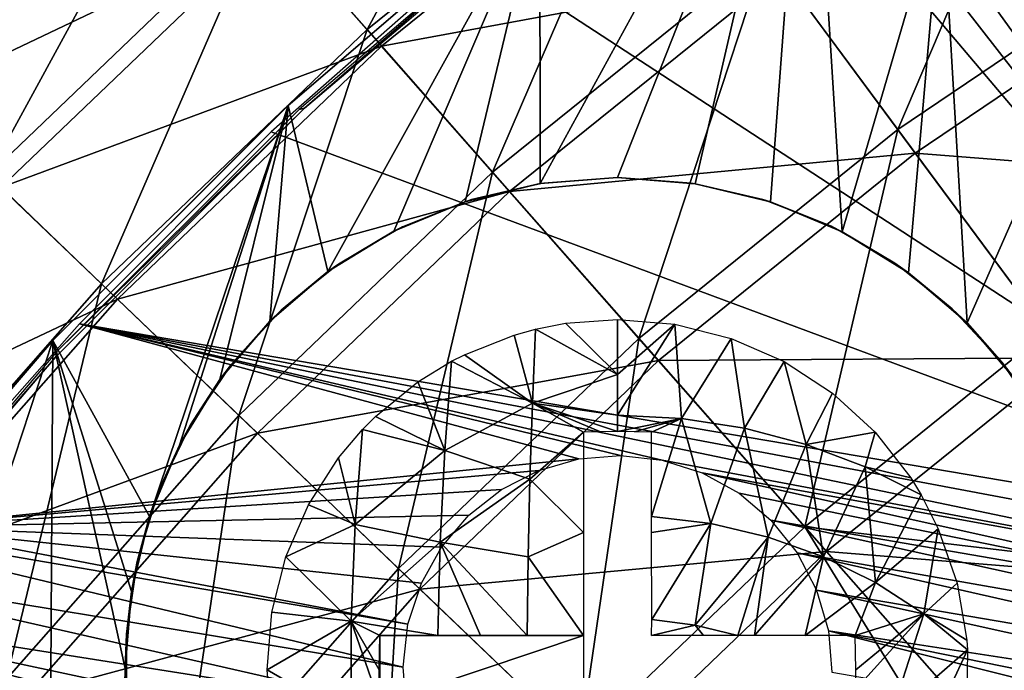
# Model space of a CAD drawing. Header units: millimetres. Extents: x -208 to -25, y 23 to 205.
# Tile 401 of 635: x -136.73 to -130.53, y 130.22 to 134.32. Entities that reach past the tile are written whole.
import ezdxf

# ---------------------------------------------------------------- set-up
doc = ezdxf.new("R2010")
doc.units = ezdxf.units.MM
doc.header["$LTSCALE"] = 65.185185
for name, color, linetype in [('136', 7, 'CONTINUOUS'), ('33', 7, 'CONTINUOUS'), ('511', 7, 'CONTINUOUS'), ('512', 7, 'CONTINUOUS'), ('513', 7, 'CONTINUOUS'), ('528', 7, 'CONTINUOUS'), ('530', 7, 'CONTINUOUS'), ('540', 7, 'CONTINUOUS'), ('544', 7, 'CONTINUOUS'), ('546', 7, 'CONTINUOUS'), ('547', 7, 'CONTINUOUS'), ('9', 7, 'CONTINUOUS')]:
    doc.layers.add(name, color=color, linetype=linetype)

msp = doc.modelspace()

# ---------------------------------------------------------------- linework, layer by layer
at = {"layer": '136', "linetype": 'CONTINUOUS'}
for points in [[(-132.3391, 137.2322, -148.76), (-132.4229, 136.9389, -148.76), (-128.1414, 131.0089, -148.76), (-132.3391, 137.2322, -148.76)], [(-132.4229, 136.9389, -148.76), (-132.5463, 136.6641, -148.76), (-128.1414, 131.0089, -148.76), (-132.4229, 136.9389, -148.76)], [(-132.5463, 136.6641, -148.76), (-132.7097, 136.4073, -148.76), (-128.1414, 131.0089, -148.76), (-132.5463, 136.6641, -148.76)], [(-132.7097, 136.4073, -148.76), (-133.8616, 134.7428, -148.76), (-128.1414, 131.0089, -148.76), (-132.7097, 136.4073, -148.76)], [(-133.8616, 134.7428, -148.76), (-135.1433, 133.6128, -148.76), (-128.1414, 131.0089, -148.76), (-133.8616, 134.7428, -148.76)], [(-135.1433, 133.6128, -148.76), (-136.3516, 132.4045, -148.76), (-128.1414, 131.0089, -148.76), (-135.1433, 133.6128, -148.76)], [(-136.3516, 132.4045, -148.76), (-137.4816, 131.1228, -148.76), (-133.2082, 131.5527, -148.76), (-136.3516, 132.4045, -148.76)], [(-128.1414, 131.0089, -148.76), (-136.3516, 132.4045, -148.76), (-128.0504, 130.8414, -148.76), (-128.1414, 131.0089, -148.76)], [(-128.0504, 130.8414, -148.76), (-136.3516, 132.4045, -148.76), (-127.9931, 130.6608, -148.76), (-128.0504, 130.8414, -148.76)], [(-127.9931, 130.6608, -148.76), (-136.3516, 132.4045, -148.76), (-132.6821, 131.5453, -148.76), (-127.9931, 130.6608, -148.76)], [(-132.6821, 131.5453, -148.76), (-136.3516, 132.4045, -148.76), (-132.945, 131.574, -148.76), (-132.6821, 131.5453, -148.76)], [(-132.945, 131.574, -148.76), (-136.3516, 132.4045, -148.76), (-133.2082, 131.5527, -148.76), (-132.945, 131.574, -148.76)], [(-133.2082, 131.5527, -148.76), (-137.4816, 131.1228, -148.76), (-133.4602, 131.48, -148.76), (-133.2082, 131.5527, -148.76)], [(-132.4305, 131.4644, -148.76), (-127.9931, 130.6608, -148.76), (-132.6821, 131.5453, -148.76), (-132.4305, 131.4644, -148.76)], [(-133.4602, 131.48, -148.76), (-137.4816, 131.1228, -148.76), (-133.6935, 131.3609, -148.76), (-133.4602, 131.48, -148.76)], [(-127.9708, 130.4727, -148.76), (-127.9931, 130.6608, -148.76), (-132.4305, 131.4644, -148.76), (-127.9708, 130.4727, -148.76)], [(-132.199, 131.3375, -148.76), (-127.9708, 130.4727, -148.76), (-132.4305, 131.4644, -148.76), (-132.199, 131.3375, -148.76)], [(-133.6935, 131.3609, -148.76), (-137.4816, 131.1228, -148.76), (-133.8994, 131.1975, -148.76), (-133.6935, 131.3609, -148.76)], [(-131.998, 131.1675, -148.76), (-127.9708, 130.4727, -148.76), (-132.199, 131.3375, -148.76), (-131.998, 131.1675, -148.76)], [(-138.3463, 131.2086, -148.76), (-138.431, 130.9214, -148.76), (-134.3128, 130.2408, -148.76), (-138.3463, 131.2086, -148.76)], [(-137.4816, 131.1228, -148.76), (-138.3463, 131.2086, -148.76), (-134.283, 130.5121, -148.76), (-137.4816, 131.1228, -148.76)], [(-134.283, 130.5121, -148.76), (-138.3463, 131.2086, -148.76), (-134.3128, 130.2408, -148.76), (-134.283, 130.5121, -148.76)], [(-133.8994, 131.1975, -148.76), (-137.4816, 131.1228, -148.76), (-134.0711, 130.9975, -148.76), (-133.8994, 131.1975, -148.76)], [(-127.9845, 130.2825, -148.76), (-127.9708, 130.4727, -148.76), (-131.998, 131.1675, -148.76), (-127.9845, 130.2825, -148.76)], [(-131.8328, 130.962, -148.76), (-127.9845, 130.2825, -148.76), (-131.998, 131.1675, -148.76), (-131.8328, 130.962, -148.76)], [(-137.4816, 131.1228, -148.76), (-134.283, 130.5121, -148.76), (-134.1978, 130.77, -148.76), (-137.4816, 131.1228, -148.76)], [(-134.0711, 130.9975, -148.76), (-137.4816, 131.1228, -148.76), (-134.1978, 130.77, -148.76), (-134.0711, 130.9975, -148.76)], [(-138.431, 130.9214, -148.76), (-138.5544, 130.6519, -148.76), (-134.2914, 129.9797, -148.76), (-138.431, 130.9214, -148.76)], [(-134.3128, 130.2408, -148.76), (-138.431, 130.9214, -148.76), (-134.2914, 129.9797, -148.76), (-134.3128, 130.2408, -148.76)], [(-128.0342, 130.0985, -148.76), (-127.9845, 130.2825, -148.76), (-131.8328, 130.962, -148.76), (-128.0342, 130.0985, -148.76)], [(-131.7112, 130.726, -148.76), (-128.0342, 130.0985, -148.76), (-131.8328, 130.962, -148.76), (-131.7112, 130.726, -148.76)], [(-128.1173, 129.9282, -148.76), (-128.0342, 130.0985, -148.76), (-131.7112, 130.726, -148.76), (-128.1173, 129.9282, -148.76)], [(-131.6364, 130.4704, -148.76), (-128.1173, 129.9282, -148.76), (-131.7112, 130.726, -148.76), (-131.6364, 130.4704, -148.76)], [(-138.5544, 130.6519, -148.76), (-138.7164, 130.3995, -148.76), (-134.095, 129.4881, -148.76), (-138.5544, 130.6519, -148.76)], [(-134.2914, 129.9797, -148.76), (-138.5544, 130.6519, -148.76), (-134.2166, 129.7241, -148.76), (-134.2914, 129.9797, -148.76)], [(-134.2166, 129.7241, -148.76), (-138.5544, 130.6519, -148.76), (-134.095, 129.4881, -148.76), (-134.2166, 129.7241, -148.76)], [(-128.2309, 129.7767, -148.76), (-128.1173, 129.9282, -148.76), (-131.6364, 130.4704, -148.76), (-128.2309, 129.7767, -148.76)], [(-128.3721, 129.6485, -148.76), (-128.2309, 129.7767, -148.76), (-131.6364, 130.4704, -148.76), (-128.3721, 129.6485, -148.76)], [(-131.615, 130.2093, -148.76), (-128.3721, 129.6485, -148.76), (-131.6364, 130.4704, -148.76), (-131.615, 130.2093, -148.76)], [(-138.7164, 130.3995, -148.76), (-138.917, 130.1689, -148.76), (-133.9298, 129.2827, -148.76), (-138.7164, 130.3995, -148.76)], [(-134.095, 129.4881, -148.76), (-138.7164, 130.3995, -148.76), (-133.9298, 129.2827, -148.76), (-134.095, 129.4881, -148.76)]]:
    msp.add_3dface(points, dxfattribs=at)
at = {"layer": '33', "linetype": 'CONTINUOUS'}
msp.add_3dface([(-129.4436, 137.5883, -148.76), (-131.3339, 136.4611, -148.76), (-127.8201, 131.1523, -148.76), (-129.4436, 137.5883, -148.76)], dxfattribs=at)
at = {"layer": '511', "linetype": 'CONTINUOUS'}
for points in [[(-132.9639, 132.0835, -164.7018), (-133.4793, 132.37, -164.547), (-133.2913, 132.4067, -164.547), (-132.9639, 132.0835, -164.7018)], [(-132.9639, 132.4311, -164.547), (-132.9639, 132.0835, -164.7018), (-133.2913, 132.4067, -164.547), (-132.9639, 132.4311, -164.547)], [(-133.4793, 132.37, -164.547), (-133.4997, 131.9033, -164.7394), (-133.6152, 132.3328, -164.547), (-133.4793, 132.37, -164.547)], [(-133.4997, 131.9033, -164.7394), (-133.4793, 132.37, -164.547), (-132.9639, 132.0835, -164.7018), (-133.4997, 131.9033, -164.7394)], [(-133.6152, 132.3328, -164.547), (-133.4997, 131.9033, -164.7394), (-133.928, 132.2093, -164.547), (-133.6152, 132.3328, -164.547)], [(-134.0097, 132.1674, -164.547), (-134.0518, 131.6053, -164.741), (-134.2217, 132.0374, -164.547), (-134.0097, 132.1674, -164.547)], [(-134.0518, 131.6053, -164.741), (-134.0097, 132.1674, -164.547), (-133.4997, 131.9033, -164.7394), (-134.0518, 131.6053, -164.741)], [(-133.4997, 131.9033, -164.7394), (-134.0097, 132.1674, -164.547), (-133.928, 132.2093, -164.547), (-133.4997, 131.9033, -164.7394)], [(-134.2217, 132.0374, -164.547), (-134.0518, 131.6053, -164.741), (-134.4883, 131.8197, -164.547), (-134.2217, 132.0374, -164.547)], [(-132.9639, 131.8282, -164.796), (-133.4997, 131.9033, -164.7394), (-132.9639, 132.0835, -164.7018), (-132.9639, 131.8282, -164.796)], [(-133.5161, 131.4259, -164.8822), (-134.0518, 131.6053, -164.741), (-133.4997, 131.9033, -164.7394), (-133.5161, 131.4259, -164.8822)], [(-133.5161, 131.4259, -164.8822), (-133.4997, 131.9033, -164.7394), (-133.1789, 131.7219, -164.8258), (-133.5161, 131.4259, -164.8822)], [(-132.9639, 131.7251, -164.8297), (-133.4997, 131.9033, -164.7394), (-132.9639, 131.8282, -164.796), (-132.9639, 131.7251, -164.8297)], [(-133.0714, 131.7243, -164.8287), (-133.4997, 131.9033, -164.7394), (-132.9639, 131.7251, -164.8297), (-133.0714, 131.7243, -164.8287)], [(-133.1789, 131.7219, -164.8258), (-133.4997, 131.9033, -164.7394), (-133.0714, 131.7243, -164.8287), (-133.1789, 131.7219, -164.8258)], [(-134.4883, 131.8197, -164.547), (-134.0518, 131.6053, -164.741), (-134.5698, 131.7376, -164.547), (-134.4883, 131.8197, -164.547)], [(-134.5698, 131.7376, -164.547), (-134.6158, 131.1393, -164.6898), (-134.7202, 131.56, -164.547), (-134.5698, 131.7376, -164.547)], [(-134.5698, 131.7376, -164.547), (-134.0518, 131.6053, -164.741), (-134.6158, 131.1393, -164.6898), (-134.5698, 131.7376, -164.547)], [(-133.1789, 131.0884, -164.9802), (-133.5161, 131.4259, -164.8822), (-133.1789, 131.7219, -164.8258), (-133.1789, 131.0884, -164.9802)], [(-134.0518, 131.6053, -164.741), (-134.0811, 131.0283, -164.8669), (-134.6158, 131.1393, -164.6898), (-134.0518, 131.6053, -164.741)], [(-134.0811, 131.0283, -164.8669), (-134.0518, 131.6053, -164.741), (-133.5161, 131.4259, -164.8822), (-134.0811, 131.0283, -164.8669)], [(-134.7202, 131.56, -164.547), (-134.6158, 131.1393, -164.6898), (-134.9102, 131.2635, -164.547), (-134.7202, 131.56, -164.547)], [(-133.5269, 130.9365, -164.977), (-134.0811, 131.0283, -164.8669), (-133.5161, 131.4259, -164.8822), (-133.5269, 130.9365, -164.977)], [(-133.5269, 130.9365, -164.977), (-133.5161, 131.4259, -164.8822), (-133.1789, 131.0884, -164.9802), (-133.5269, 130.9365, -164.977)], [(-134.9102, 131.2635, -164.547), (-134.6158, 131.1393, -164.6898), (-135.052, 130.9368, -164.547), (-134.9102, 131.2635, -164.547)], [(-134.6158, 131.1393, -164.6898), (-134.6409, 130.5314, -164.7604), (-135.052, 130.9368, -164.547), (-134.6158, 131.1393, -164.6898)], [(-134.6158, 131.1393, -164.6898), (-134.0811, 131.0283, -164.8669), (-134.6409, 130.5314, -164.7604), (-134.6158, 131.1393, -164.6898)], [(-133.1789, 130.4401, -165.0507), (-133.5269, 130.9365, -164.977), (-133.1789, 131.0884, -164.9802), (-133.1789, 130.4401, -165.0507)], [(-134.0811, 131.0283, -164.8669), (-134.0947, 130.4401, -164.9257), (-134.6409, 130.5314, -164.7604), (-134.0811, 131.0283, -164.8669)], [(-134.0947, 130.4401, -164.9257), (-134.0811, 131.0283, -164.8669), (-133.8272, 130.4401, -164.9802), (-134.0947, 130.4401, -164.9257)], [(-133.8272, 130.4401, -164.9802), (-134.0811, 131.0283, -164.8669), (-133.5322, 130.4401, -165.0229), (-133.8272, 130.4401, -164.9802)], [(-133.5322, 130.4401, -165.0229), (-134.0811, 131.0283, -164.8669), (-133.5269, 130.9365, -164.977), (-133.5322, 130.4401, -165.0229)], [(-135.052, 130.9368, -164.547), (-134.6409, 130.5314, -164.7604), (-135.1399, 130.5877, -164.547), (-135.052, 130.9368, -164.547)], [(-133.5322, 130.4401, -165.0229), (-133.5269, 130.9365, -164.977), (-133.1789, 130.4401, -165.0507), (-133.5322, 130.4401, -165.0229)], [(-134.6409, 130.5314, -164.7604), (-135.1699, 130.2251, -164.547), (-135.1399, 130.5877, -164.547), (-134.6409, 130.5314, -164.7604)], [(-134.6409, 130.5314, -164.7604), (-134.6409, 129.9188, -164.7604), (-135.1699, 130.2251, -164.547), (-134.6409, 130.5314, -164.7604)], [(-134.0947, 130.4401, -164.9257), (-134.4607, 130.4401, -164.8258), (-134.6409, 130.5314, -164.7604), (-134.0947, 130.4401, -164.9257)], [(-134.4607, 130.4401, -164.8258), (-134.4639, 130.2251, -164.8297), (-134.6409, 130.5314, -164.7604), (-134.4607, 130.4401, -164.8258)], [(-134.4639, 130.2251, -164.8297), (-134.4607, 130.0101, -164.8258), (-134.6409, 130.5314, -164.7604), (-134.4639, 130.2251, -164.8297)], [(-134.6409, 130.5314, -164.7604), (-134.4607, 130.0101, -164.8258), (-134.6409, 129.9188, -164.7604), (-134.6409, 130.5314, -164.7604)], [(-135.1699, 130.2251, -164.547), (-134.6409, 129.9188, -164.7604), (-135.1399, 129.8624, -164.547), (-135.1699, 130.2251, -164.547)]]:
    msp.add_3dface(points, dxfattribs=at)
at = {"layer": '512', "linetype": 'CONTINUOUS'}
for points in [[(-132.9639, 132.0835, -164.7018), (-132.9639, 132.4311, -164.547), (-132.602, 132.4012, -164.547), (-132.9639, 132.0835, -164.7018)], [(-132.5612, 131.8075, -164.7859), (-132.9639, 131.8282, -164.796), (-132.602, 132.4012, -164.547), (-132.5612, 131.8075, -164.7859)], [(-132.9639, 131.8282, -164.796), (-132.9639, 132.0835, -164.7018), (-132.602, 132.4012, -164.547), (-132.9639, 131.8282, -164.796)], [(-132.2485, 132.3119, -164.547), (-132.5612, 131.8075, -164.7859), (-132.602, 132.4012, -164.547), (-132.2485, 132.3119, -164.547)], [(-132.1637, 131.7457, -164.7555), (-132.5612, 131.8075, -164.7859), (-132.2485, 132.3119, -164.547), (-132.1637, 131.7457, -164.7555)], [(-131.9146, 132.1655, -164.547), (-132.1637, 131.7457, -164.7555), (-132.2485, 132.3119, -164.547), (-131.9146, 132.1655, -164.547)], [(-131.7767, 131.6436, -164.7053), (-132.1637, 131.7457, -164.7555), (-131.9146, 132.1655, -164.547), (-131.7767, 131.6436, -164.7053)], [(-131.611, 131.9676, -164.547), (-131.7767, 131.6436, -164.7053), (-131.9146, 132.1655, -164.547), (-131.611, 131.9676, -164.547)], [(-131.3425, 131.7209, -164.547), (-131.7767, 131.6436, -164.7053), (-131.611, 131.9676, -164.547), (-131.3425, 131.7209, -164.547)], [(-132.9639, 131.7251, -164.8297), (-132.9639, 131.8282, -164.796), (-132.5612, 131.8075, -164.7859), (-132.9639, 131.7251, -164.8297)], [(-132.9639, 131.7251, -164.8297), (-132.5612, 131.8075, -164.7859), (-132.8564, 131.7243, -164.8287), (-132.9639, 131.7251, -164.8297)], [(-132.8564, 131.7243, -164.8287), (-132.5612, 131.8075, -164.7859), (-132.7489, 131.7219, -164.8258), (-132.8564, 131.7243, -164.8287)], [(-132.7489, 131.1905, -164.9612), (-132.5612, 131.8075, -164.7859), (-132.3771, 131.146, -164.9393), (-132.7489, 131.1905, -164.9612)], [(-132.7489, 131.7219, -164.8258), (-132.5612, 131.8075, -164.7859), (-132.7489, 131.1905, -164.9612), (-132.7489, 131.7219, -164.8258)], [(-132.5612, 131.8075, -164.7859), (-132.1637, 131.7457, -164.7555), (-132.3771, 131.146, -164.9393), (-132.5612, 131.8075, -164.7859)], [(-132.3771, 131.146, -164.9393), (-132.1637, 131.7457, -164.7555), (-132.0151, 131.0609, -164.8975), (-132.3771, 131.146, -164.9393)], [(-132.1637, 131.7457, -164.7555), (-131.7767, 131.6436, -164.7053), (-132.0151, 131.0609, -164.8975), (-132.1637, 131.7457, -164.7555)], [(-131.4052, 131.5025, -164.6359), (-131.7767, 131.6436, -164.7053), (-131.3425, 131.7209, -164.547), (-131.4052, 131.5025, -164.6359)], [(-131.1182, 131.4334, -164.547), (-131.4052, 131.5025, -164.6359), (-131.3425, 131.7209, -164.547), (-131.1182, 131.4334, -164.547)], [(-132.0151, 131.0609, -164.8975), (-131.7767, 131.6436, -164.7053), (-131.6675, 130.9365, -164.8363), (-132.0151, 131.0609, -164.8975)], [(-131.7767, 131.6436, -164.7053), (-131.4052, 131.5025, -164.6359), (-131.6675, 130.9365, -164.8363), (-131.7767, 131.6436, -164.7053)], [(-131.6675, 130.9365, -164.8363), (-131.4052, 131.5025, -164.6359), (-131.3396, 130.7747, -164.7568), (-131.6675, 130.9365, -164.8363)], [(-131.4052, 131.5025, -164.6359), (-131.0525, 131.3265, -164.547), (-131.3396, 130.7747, -164.7568), (-131.4052, 131.5025, -164.6359)], [(-131.0525, 131.3265, -164.547), (-131.4052, 131.5025, -164.6359), (-131.1182, 131.4334, -164.547), (-131.0525, 131.3265, -164.547)], [(-131.0525, 131.3265, -164.547), (-130.9447, 131.1135, -164.547), (-131.3396, 130.7747, -164.7568), (-131.0525, 131.3265, -164.547)], [(-132.7489, 131.1905, -164.9612), (-132.3771, 131.146, -164.9393), (-132.7489, 131.0884, -164.9802), (-132.7489, 131.1905, -164.9612)], [(-132.7489, 131.0884, -164.9802), (-132.3771, 131.146, -164.9393), (-132.7487, 130.5415, -165.0453), (-132.7489, 131.0884, -164.9802)], [(-132.7487, 130.5415, -165.0453), (-132.3771, 131.146, -164.9393), (-132.4746, 130.5064, -165.028), (-132.7487, 130.5415, -165.0453)], [(-132.3771, 131.146, -164.9393), (-132.0151, 131.0609, -164.8975), (-132.4746, 130.5064, -165.028), (-132.3771, 131.146, -164.9393)], [(-131.3396, 130.7747, -164.7568), (-130.9447, 131.1135, -164.547), (-131.0364, 130.5779, -164.66), (-131.3396, 130.7747, -164.7568)], [(-131.0364, 130.5779, -164.66), (-130.9447, 131.1135, -164.547), (-130.8262, 130.7698, -164.547), (-131.0364, 130.5779, -164.66)], [(-132.4746, 130.5064, -165.028), (-132.0151, 131.0609, -164.8975), (-132.2072, 130.4401, -164.9977), (-132.4746, 130.5064, -165.028)], [(-132.2072, 130.4401, -164.9977), (-132.0151, 131.0609, -164.8975), (-132.1008, 130.4402, -164.9802), (-132.2072, 130.4401, -164.9977)], [(-132.0151, 131.0609, -164.8975), (-131.6675, 130.9365, -164.8363), (-132.1008, 130.4402, -164.9802), (-132.0151, 131.0609, -164.8975)], [(-132.1008, 130.4402, -164.9802), (-131.6675, 130.9365, -164.8363), (-131.7817, 130.4398, -164.9135), (-132.1008, 130.4402, -164.9802)], [(-131.6675, 130.9365, -164.8363), (-131.3396, 130.7747, -164.7568), (-131.7817, 130.4398, -164.9135), (-131.6675, 130.9365, -164.8363)], [(-131.7817, 130.4398, -164.9135), (-131.3396, 130.7747, -164.7568), (-131.467, 130.4401, -164.8258), (-131.7817, 130.4398, -164.9135)], [(-131.3396, 130.7747, -164.7568), (-131.0364, 130.5779, -164.66), (-131.467, 130.4401, -164.8258), (-131.3396, 130.7747, -164.7568)], [(-130.7657, 130.4113, -164.547), (-131.0364, 130.5779, -164.66), (-130.8262, 130.7698, -164.547), (-130.7657, 130.4113, -164.547)], [(-131.467, 130.4401, -164.8258), (-131.0364, 130.5779, -164.66), (-131.4639, 130.2251, -164.8297), (-131.467, 130.4401, -164.8258)], [(-131.4639, 130.2251, -164.8297), (-131.0364, 130.5779, -164.66), (-131.4649, 130.1, -164.8284), (-131.4639, 130.2251, -164.8297)], [(-131.4649, 130.1, -164.8284), (-131.0364, 130.5779, -164.66), (-131.2421, 129.9306, -164.7449), (-131.4649, 130.1, -164.8284)], [(-131.0364, 130.5779, -164.66), (-130.7614, 130.3501, -164.547), (-131.2421, 129.9306, -164.7449), (-131.0364, 130.5779, -164.66)], [(-130.7614, 130.3501, -164.547), (-131.0364, 130.5779, -164.66), (-130.7657, 130.4113, -164.547), (-130.7614, 130.3501, -164.547)], [(-132.7487, 130.5415, -165.0453), (-132.4746, 130.5064, -165.028), (-132.7489, 130.4401, -165.0507), (-132.7487, 130.5415, -165.0453)], [(-132.7489, 130.4401, -165.0507), (-132.4746, 130.5064, -165.028), (-132.4229, 130.4402, -165.026), (-132.7489, 130.4401, -165.0507)], [(-132.4746, 130.5064, -165.028), (-132.2072, 130.4401, -164.9977), (-132.4229, 130.4402, -165.026), (-132.4746, 130.5064, -165.028)], [(-131.2421, 129.9306, -164.7449), (-130.7614, 130.3501, -164.547), (-131.0439, 129.7396, -164.6511), (-131.2421, 129.9306, -164.7449)], [(-130.7614, 130.3501, -164.547), (-130.765, 130.0474, -164.547), (-131.0439, 129.7396, -164.6511), (-130.7614, 130.3501, -164.547)]]:
    msp.add_3dface(points, dxfattribs=at)
at = {"layer": '513', "linetype": 'CONTINUOUS'}
for points in [[(-134.4607, 130.0101, -164.8258), (-134.4639, 130.2251, -164.8297), (-134.4607, 130.4401, -164.8258), (-134.4607, 130.0101, -164.8258)], [(-133.1789, 130.0101, -163.2554), (-134.4607, 130.0101, -164.8258), (-133.1789, 130.4401, -163.2554), (-133.1789, 130.0101, -163.2554)], [(-134.4607, 130.0101, -164.8258), (-134.4607, 130.4401, -164.8258), (-133.1789, 130.4401, -163.2554), (-134.4607, 130.0101, -164.8258)]]:
    msp.add_3dface(points, dxfattribs=at)
at = {"layer": '528', "linetype": 'CONTINUOUS'}
msp.add_3dface([(-129.4303, 130.846, 27.6164), (-129.7788, 129.0821, 25.5508), (-130.8769, 129.6481, 27.6163), (-129.4303, 130.846, 27.6164)], dxfattribs=at)
at = {"layer": '530', "linetype": 'CONTINUOUS'}
for points in [[(-135.1941, 134.9985, 38.3676), (-133.3278, 136.5055, 38.3676), (-134.5407, 134.2562, 35.9796), (-135.1941, 134.9985, 38.3676)], [(-134.5407, 134.2562, 35.9796), (-133.3278, 136.5055, 38.3676), (-132.7397, 135.7104, 35.9796), (-134.5407, 134.2562, 35.9796)], [(-138.1207, 134.4839, 45.9223), (-136.2875, 136.2409, 45.9223), (-137.884, 134.257, 43.3585), (-138.1207, 134.4839, 45.9223)], [(-137.884, 134.257, 43.3585), (-136.2875, 136.2409, 45.9223), (-136.0709, 135.9948, 43.3585), (-137.884, 134.257, 43.3585)], [(-137.8432, 134.2179, 53.6466), (-136.0335, 135.9523, 53.6466), (-138.1002, 134.4643, 51.0866), (-137.8432, 134.2179, 53.6466)], [(-137.884, 134.257, 43.3585), (-136.0709, 135.9948, 43.3585), (-137.4847, 133.8743, 40.8337), (-137.884, 134.257, 43.3585)], [(-137.8432, 134.2179, 53.6466), (-135.6498, 135.5163, 56.1652), (-136.0335, 135.9523, 53.6466), (-137.8432, 134.2179, 53.6466)], [(-137.4847, 133.8743, 40.8337), (-136.0709, 135.9948, 43.3585), (-135.7054, 135.5796, 40.8337), (-137.4847, 133.8743, 40.8337)], [(-132.0286, 134.7489, 33.6882), (-130.1948, 135.9882, 33.6882), (-131.1998, 133.6283, 31.5115), (-132.0286, 134.7489, 33.6882)], [(-131.1998, 133.6283, 31.5115), (-130.1948, 135.9882, 33.6882), (-129.4641, 134.8014, 31.5115), (-131.1998, 133.6283, 31.5115)], [(-134.5407, 134.2562, 35.9796), (-132.7397, 135.7104, 35.9796), (-133.7506, 133.3584, 33.6882), (-134.5407, 134.2562, 35.9796)], [(-133.7506, 133.3584, 33.6882), (-132.7397, 135.7104, 35.9796), (-132.0286, 134.7489, 33.6882), (-133.7506, 133.3584, 33.6882)], [(-137.4847, 133.8743, 40.8337), (-135.7054, 135.5796, 40.8337), (-136.9258, 133.3388, 38.3676), (-137.4847, 133.8743, 40.8337)], [(-136.9258, 133.3388, 38.3676), (-135.7054, 135.5796, 40.8337), (-135.1941, 134.9985, 38.3676), (-136.9258, 133.3388, 38.3676)], [(-134.4499, 134.153, 60.9996), (-132.658, 135.5998, 60.9996), (-135.1205, 134.9149, 58.6226), (-134.4499, 134.153, 60.9996)], [(-134.4499, 134.153, 60.9996), (-131.9318, 134.6181, 63.2777), (-132.658, 135.5998, 60.9996), (-134.4499, 134.153, 60.9996)], [(-137.4238, 133.816, 56.1652), (-135.6498, 135.5163, 56.1652), (-137.8432, 134.2179, 53.6466), (-137.4238, 133.816, 56.1652)], [(-137.4238, 133.816, 56.1652), (-135.1205, 134.9149, 58.6226), (-135.6498, 135.5163, 56.1652), (-137.4238, 133.816, 56.1652)], [(-136.9258, 133.3388, 38.3676), (-135.1941, 134.9985, 38.3676), (-136.2119, 132.6545, 35.9796), (-136.9258, 133.3388, 38.3676)], [(-136.2119, 132.6545, 35.9796), (-135.1941, 134.9985, 38.3676), (-134.5407, 134.2562, 35.9796), (-136.2119, 132.6545, 35.9796)], [(-136.8455, 133.2617, 58.6226), (-135.1205, 134.9149, 58.6226), (-137.4238, 133.816, 56.1652), (-136.8455, 133.2617, 58.6226)], [(-136.8455, 133.2617, 58.6226), (-134.4499, 134.153, 60.9996), (-135.1205, 134.9149, 58.6226), (-136.8455, 133.2617, 58.6226)], [(-131.1998, 133.6283, 31.5115), (-129.4641, 134.8014, 31.5115), (-130.2599, 132.3575, 29.4664), (-131.1998, 133.6283, 31.5115)], [(-133.7506, 133.3584, 33.6882), (-132.0286, 134.7489, 33.6882), (-132.8298, 132.3122, 31.5115), (-133.7506, 133.3584, 33.6882)], [(-132.8298, 132.3122, 31.5115), (-132.0286, 134.7489, 33.6882), (-131.1998, 133.6283, 31.5115), (-132.8298, 132.3122, 31.5115)], [(-131.0889, 133.4783, 65.439), (-129.3663, 134.6426, 65.439), (-131.9318, 134.6181, 63.2777), (-131.0889, 133.4783, 65.439)], [(-131.0889, 133.4783, 65.439), (-128.5258, 133.2776, 67.4665), (-129.3663, 134.6426, 65.439), (-131.0889, 133.4783, 65.439)], [(-133.6431, 133.2363, 63.2777), (-131.9318, 134.6181, 63.2777), (-134.4499, 134.153, 60.9996), (-133.6431, 133.2363, 63.2777)], [(-133.6431, 133.2363, 63.2777), (-131.0889, 133.4783, 65.439), (-131.9318, 134.6181, 63.2777), (-133.6431, 133.2363, 63.2777)], [(-136.2119, 132.6545, 35.9796), (-134.5407, 134.2562, 35.9796), (-135.3485, 131.827, 33.6882), (-136.2119, 132.6545, 35.9796)], [(-135.3485, 131.827, 33.6882), (-134.5407, 134.2562, 35.9796), (-133.7506, 133.3584, 33.6882), (-135.3485, 131.827, 33.6882)], [(-136.1126, 132.5593, 60.9996), (-134.4499, 134.153, 60.9996), (-136.8455, 133.2617, 58.6226), (-136.1126, 132.5593, 60.9996)], [(-136.1126, 132.5593, 60.9996), (-133.6431, 133.2363, 63.2777), (-134.4499, 134.153, 60.9996), (-136.1126, 132.5593, 60.9996)], [(-132.8298, 132.3122, 31.5115), (-131.1998, 133.6283, 31.5115), (-131.7855, 131.1257, 29.4664), (-132.8298, 132.3122, 31.5115)], [(-131.7855, 131.1257, 29.4664), (-131.1998, 133.6283, 31.5115), (-130.2599, 132.3575, 29.4664), (-131.7855, 131.1257, 29.4664)], [(-132.7065, 132.1722, 65.439), (-131.0889, 133.4783, 65.439), (-133.6431, 133.2363, 63.2777), (-132.7065, 132.1722, 65.439)], [(-132.7065, 132.1722, 65.439), (-130.1357, 132.1895, 67.4665), (-131.0889, 133.4783, 65.439), (-132.7065, 132.1722, 65.439)], [(-130.1357, 132.1895, 67.4665), (-128.5258, 133.2776, 67.4665), (-131.0889, 133.4783, 65.439), (-130.1357, 132.1895, 67.4665)], [(-137.7413, 130.9169, 35.9796), (-136.9258, 133.3388, 38.3676), (-136.2119, 132.6545, 35.9796), (-137.7413, 130.9169, 35.9796)], [(-135.3485, 131.827, 33.6882), (-133.7506, 133.3584, 33.6882), (-134.3423, 130.8626, 31.5115), (-135.3485, 131.827, 33.6882)], [(-134.3423, 130.8626, 31.5115), (-133.7506, 133.3584, 33.6882), (-132.8298, 132.3122, 31.5115), (-134.3423, 130.8626, 31.5115)], [(-138.424, 131.4681, 58.6226), (-136.1126, 132.5593, 60.9996), (-136.8455, 133.2617, 58.6226), (-138.424, 131.4681, 58.6226)], [(-135.231, 131.7144, 63.2777), (-133.6431, 133.2363, 63.2777), (-136.1126, 132.5593, 60.9996), (-135.231, 131.7144, 63.2777)], [(-135.231, 131.7144, 63.2777), (-132.7065, 132.1722, 65.439), (-133.6431, 133.2363, 63.2777), (-135.231, 131.7144, 63.2777)], [(-137.7413, 130.9169, 35.9796), (-136.2119, 132.6545, 35.9796), (-136.8107, 130.1655, 33.6882), (-137.7413, 130.9169, 35.9796)], [(-136.8107, 130.1655, 33.6882), (-136.2119, 132.6545, 35.9796), (-135.3485, 131.827, 33.6882), (-136.8107, 130.1655, 33.6882)], [(-137.6342, 130.8304, 60.9996), (-136.1126, 132.5593, 60.9996), (-138.424, 131.4681, 58.6226), (-137.6342, 130.8304, 60.9996)], [(-137.6342, 130.8304, 60.9996), (-135.231, 131.7144, 63.2777), (-136.1126, 132.5593, 60.9996), (-137.6342, 130.8304, 60.9996)], [(-129.4303, 130.846, 27.6164), (-131.7855, 131.1257, 29.4664), (-130.2599, 132.3575, 29.4664), (-129.4303, 130.846, 27.6164)], [(-134.3423, 130.8626, 31.5115), (-132.8298, 132.3122, 31.5115), (-133.2011, 129.7689, 29.4664), (-134.3423, 130.8626, 31.5115)], [(-133.2011, 129.7689, 29.4664), (-132.8298, 132.3122, 31.5115), (-131.7855, 131.1257, 29.4664), (-133.2011, 129.7689, 29.4664)], [(-134.2076, 130.7335, 65.439), (-132.7065, 132.1722, 65.439), (-135.231, 131.7144, 63.2777), (-134.2076, 130.7335, 65.439)], [(-134.2076, 130.7335, 65.439), (-131.6475, 130.9688, 67.4665), (-132.7065, 132.1722, 65.439), (-134.2076, 130.7335, 65.439)], [(-131.6475, 130.9688, 67.4665), (-130.1357, 132.1895, 67.4665), (-132.7065, 132.1722, 65.439), (-131.6475, 130.9688, 67.4665)], [(-131.6475, 130.9688, 67.4665), (-129.0797, 130.7617, 69.3445), (-130.1357, 132.1895, 67.4665), (-131.6475, 130.9688, 67.4665)], [(-136.8107, 130.1655, 33.6882), (-135.3485, 131.827, 33.6882), (-135.7264, 129.2899, 31.5115), (-136.8107, 130.1655, 33.6882)], [(-135.7264, 129.2899, 31.5115), (-135.3485, 131.827, 33.6882), (-134.3423, 130.8626, 31.5115), (-135.7264, 129.2899, 31.5115)], [(-136.6842, 130.0633, 63.2777), (-135.231, 131.7144, 63.2777), (-137.6342, 130.8304, 60.9996), (-136.6842, 130.0633, 63.2777)], [(-136.6842, 130.0633, 63.2777), (-134.2076, 130.7335, 65.439), (-135.231, 131.7144, 63.2777), (-136.6842, 130.0633, 63.2777)], [(-130.8769, 129.6481, 27.6163), (-133.2011, 129.7689, 29.4664), (-131.7855, 131.1257, 29.4664), (-130.8769, 129.6481, 27.6163)], [(-129.4303, 130.846, 27.6164), (-130.8769, 129.6481, 27.6163), (-131.7855, 131.1257, 29.4664), (-129.4303, 130.846, 27.6164)], [(-133.0503, 129.6243, 67.4665), (-131.6475, 130.9688, 67.4665), (-134.2076, 130.7335, 65.439), (-133.0503, 129.6243, 67.4665)], [(-133.0503, 129.6243, 67.4665), (-130.4742, 129.6357, 69.3445), (-131.6475, 130.9688, 67.4665), (-133.0503, 129.6243, 67.4665)], [(-130.4742, 129.6357, 69.3445), (-129.0797, 130.7617, 69.3445), (-131.6475, 130.9688, 67.4665), (-130.4742, 129.6357, 69.3445)], [(-135.7264, 129.2899, 31.5115), (-134.3423, 130.8626, 31.5115), (-134.4966, 128.297, 29.4664), (-135.7264, 129.2899, 31.5115)], [(-134.4966, 128.297, 29.4664), (-134.3423, 130.8626, 31.5115), (-133.2011, 129.7689, 29.4664), (-134.4966, 128.297, 29.4664)], [(-139.0038, 128.9787, 60.9996), (-136.6842, 130.0633, 63.2777), (-137.6342, 130.8304, 60.9996), (-139.0038, 128.9787, 60.9996)], [(-135.5812, 129.1728, 65.439), (-134.2076, 130.7335, 65.439), (-136.6842, 130.0633, 63.2777), (-135.5812, 129.1728, 65.439)], [(-135.5812, 129.1728, 65.439), (-133.0503, 129.6243, 67.4665), (-134.2076, 130.7335, 65.439), (-135.5812, 129.1728, 65.439)]]:
    msp.add_3dface(points, dxfattribs=at)
at = {"layer": '540', "linetype": 'CONTINUOUS'}
for points in [[(-133.9227, 133.1729, -167.76), (-133.4513, 133.2864, -167.76), (-133.8831, 133.1857, -162.26), (-133.9227, 133.1729, -167.76)], [(-133.8831, 133.1857, -162.26), (-133.4513, 133.2864, -167.76), (-133.4285, 133.2901, -162.26), (-133.8831, 133.1857, -162.26)], [(-133.4513, 133.2864, -167.76), (-132.9639, 133.3251, -167.76), (-133.4285, 133.2901, -162.26), (-133.4513, 133.2864, -167.76)], [(-133.4285, 133.2901, -162.26), (-132.9639, 133.3251, -167.76), (-132.9639, 133.3251, -162.26), (-133.4285, 133.2901, -162.26)], [(-134.3718, 132.9869, -167.76), (-133.9227, 133.1729, -167.76), (-134.3171, 133.0141, -162.26), (-134.3718, 132.9869, -167.76)], [(-134.3171, 133.0141, -162.26), (-133.9227, 133.1729, -167.76), (-133.8831, 133.1857, -162.26), (-134.3171, 133.0141, -162.26)], [(-134.7867, 132.7324, -167.76), (-134.3718, 132.9869, -167.76), (-134.7202, 132.7796, -162.26), (-134.7867, 132.7324, -167.76)], [(-134.7202, 132.7796, -162.26), (-134.3718, 132.9869, -167.76), (-134.3171, 133.0141, -162.26), (-134.7202, 132.7796, -162.26)], [(-135.0814, 132.4891, -162.26), (-134.7867, 132.7324, -167.76), (-134.7202, 132.7796, -162.26), (-135.0814, 132.4891, -162.26)], [(-135.1535, 132.4196, -167.76), (-134.7867, 132.7324, -167.76), (-135.0814, 132.4891, -162.26), (-135.1535, 132.4196, -167.76)], [(-135.3937, 132.1501, -162.26), (-135.1535, 132.4196, -167.76), (-135.0814, 132.4891, -162.26), (-135.3937, 132.1501, -162.26)], [(-135.4671, 132.0535, -167.76), (-135.1535, 132.4196, -167.76), (-135.3937, 132.1501, -162.26), (-135.4671, 132.0535, -167.76)], [(-135.653, 131.7673, -162.26), (-135.4671, 132.0535, -167.76), (-135.3937, 132.1501, -162.26), (-135.653, 131.7673, -162.26)], [(-135.7224, 131.6394, -167.76), (-135.4671, 132.0535, -167.76), (-135.653, 131.7673, -162.26), (-135.7224, 131.6394, -167.76)], [(-135.8526, 131.3499, -162.26), (-135.7224, 131.6394, -167.76), (-135.653, 131.7673, -162.26), (-135.8526, 131.3499, -162.26)], [(-135.9096, 131.1902, -167.76), (-135.7224, 131.6394, -167.76), (-135.8526, 131.3499, -162.26), (-135.9096, 131.1902, -167.76)], [(-135.9879, 130.9073, -162.26), (-135.9096, 131.1902, -167.76), (-135.8526, 131.3499, -162.26), (-135.9879, 130.9073, -162.26)], [(-136.0244, 130.7177, -167.76), (-135.9096, 131.1902, -167.76), (-135.9879, 130.9073, -162.26), (-136.0244, 130.7177, -167.76)], [(-136.0558, 130.4494, -162.26), (-136.0244, 130.7177, -167.76), (-135.9879, 130.9073, -162.26), (-136.0558, 130.4494, -162.26)], [(-136.0639, 130.2323, -167.76), (-136.0244, 130.7177, -167.76), (-136.0558, 130.4494, -162.26), (-136.0639, 130.2323, -167.76)], [(-136.0547, 129.9862, -162.26), (-136.0639, 130.2323, -167.76), (-136.0558, 130.4494, -162.26), (-136.0547, 129.9862, -162.26)], [(-136.0267, 129.7472, -167.76), (-136.0639, 130.2323, -167.76), (-136.0547, 129.9862, -162.26), (-136.0267, 129.7472, -167.76)]]:
    msp.add_3dface(points, dxfattribs=at)
at = {"layer": '544', "linetype": 'CONTINUOUS'}
for points in [[(-135.0377, 133.7796, -167.76), (-133.4673, 135.1267, -160.26), (-133.4523, 135.1384, -167.76), (-135.0377, 133.7796, -167.76)], [(-135.0438, 133.774, -160.26), (-133.4673, 135.1267, -160.26), (-135.0377, 133.7796, -167.76), (-135.0438, 133.774, -160.26)], [(-136.5184, 132.2989, -167.76), (-135.0438, 133.774, -160.26), (-135.0377, 133.7796, -167.76), (-136.5184, 132.2989, -167.76)], [(-136.5128, 132.305, -160.26), (-135.0438, 133.774, -160.26), (-136.5184, 132.2989, -167.76), (-136.5128, 132.305, -160.26)], [(-137.8773, 130.7135, -167.76), (-137.8655, 130.7285, -160.26), (-136.5184, 132.2989, -167.76), (-137.8773, 130.7135, -167.76)], [(-137.8655, 130.7285, -160.26), (-136.5128, 132.305, -160.26), (-136.5184, 132.2989, -167.76), (-137.8655, 130.7285, -160.26)]]:
    msp.add_3dface(points, dxfattribs=at)
at = {"layer": '546', "linetype": 'CONTINUOUS'}
for points in [[(-133.4513, 133.2864, -167.76), (-133.4523, 135.1384, -167.76), (-131.7617, 136.3761, -167.76), (-133.4513, 133.2864, -167.76)], [(-132.9639, 133.3251, -167.76), (-133.4513, 133.2864, -167.76), (-131.7617, 136.3761, -167.76), (-132.9639, 133.3251, -167.76)], [(-132.9639, 133.3251, -167.76), (-131.7617, 136.3761, -167.76), (-132.4746, 133.2862, -167.76), (-132.9639, 133.3251, -167.76)], [(-132.4746, 133.2862, -167.76), (-131.7617, 136.3761, -167.76), (-132.0005, 133.1714, -167.76), (-132.4746, 133.2862, -167.76)], [(-132.0005, 133.1714, -167.76), (-131.7617, 136.3761, -167.76), (-131.5485, 132.983, -167.76), (-132.0005, 133.1714, -167.76)], [(-131.7617, 136.3761, -167.76), (-130.9229, 135.1326, -167.76), (-131.5485, 132.983, -167.76), (-131.7617, 136.3761, -167.76)], [(-130.9229, 135.1326, -167.76), (-129.062, 136.276, -167.76), (-130.7636, 132.4088, -167.76), (-130.9229, 135.1326, -167.76)], [(-130.7636, 132.4088, -167.76), (-129.062, 136.276, -167.76), (-130.4508, 132.0399, -167.76), (-130.7636, 132.4088, -167.76)], [(-134.7867, 132.7324, -167.76), (-135.0377, 133.7796, -167.76), (-133.4523, 135.1384, -167.76), (-134.7867, 132.7324, -167.76)], [(-134.3718, 132.9869, -167.76), (-134.7867, 132.7324, -167.76), (-133.4523, 135.1384, -167.76), (-134.3718, 132.9869, -167.76)], [(-133.9227, 133.1729, -167.76), (-134.3718, 132.9869, -167.76), (-133.4523, 135.1384, -167.76), (-133.9227, 133.1729, -167.76)], [(-133.4513, 133.2864, -167.76), (-133.9227, 133.1729, -167.76), (-133.4523, 135.1384, -167.76), (-133.4513, 133.2864, -167.76)], [(-131.5485, 132.983, -167.76), (-130.9229, 135.1326, -167.76), (-131.1313, 132.7252, -167.76), (-131.5485, 132.983, -167.76)], [(-131.1313, 132.7252, -167.76), (-130.9229, 135.1326, -167.76), (-130.7636, 132.4088, -167.76), (-131.1313, 132.7252, -167.76)], [(-135.9096, 131.1902, -167.76), (-136.5184, 132.2989, -167.76), (-135.0377, 133.7796, -167.76), (-135.9096, 131.1902, -167.76)], [(-135.7224, 131.6394, -167.76), (-135.9096, 131.1902, -167.76), (-135.0377, 133.7796, -167.76), (-135.7224, 131.6394, -167.76)], [(-135.4671, 132.0535, -167.76), (-135.7224, 131.6394, -167.76), (-135.0377, 133.7796, -167.76), (-135.4671, 132.0535, -167.76)], [(-135.1535, 132.4196, -167.76), (-135.4671, 132.0535, -167.76), (-135.0377, 133.7796, -167.76), (-135.1535, 132.4196, -167.76)], [(-134.7867, 132.7324, -167.76), (-135.1535, 132.4196, -167.76), (-135.0377, 133.7796, -167.76), (-134.7867, 132.7324, -167.76)], [(-137.8773, 130.7135, -167.76), (-136.5184, 132.2989, -167.76), (-137.8714, 128.1841, -167.76), (-137.8773, 130.7135, -167.76)], [(-137.8714, 128.1841, -167.76), (-136.5184, 132.2989, -167.76), (-136.7245, 97.8168, -167.76), (-137.8714, 128.1841, -167.76)], [(-136.5184, 132.2989, -167.76), (-136.0639, 130.2323, -167.76), (-136.7245, 97.8168, -167.76), (-136.5184, 132.2989, -167.76)], [(-136.0244, 130.7177, -167.76), (-136.0639, 130.2323, -167.76), (-136.5184, 132.2989, -167.76), (-136.0244, 130.7177, -167.76)], [(-135.9096, 131.1902, -167.76), (-136.0244, 130.7177, -167.76), (-136.5184, 132.2989, -167.76), (-135.9096, 131.1902, -167.76)], [(-136.0639, 130.2323, -167.76), (-136.0267, 129.7472, -167.76), (-136.7245, 97.8168, -167.76), (-136.0639, 130.2323, -167.76)]]:
    msp.add_3dface(points, dxfattribs=at)
at = {"layer": '547', "linetype": 'CONTINUOUS'}
for points in [[(-132.9639, 133.3251, -162.26), (-132.4746, 133.2862, -167.76), (-132.501, 133.2903, -162.26), (-132.9639, 133.3251, -162.26)], [(-132.9639, 133.3251, -162.26), (-132.9639, 133.3251, -167.76), (-132.4746, 133.2862, -167.76), (-132.9639, 133.3251, -162.26)], [(-132.501, 133.2903, -162.26), (-132.4746, 133.2862, -167.76), (-132.0489, 133.187, -162.26), (-132.501, 133.2903, -162.26)], [(-132.4746, 133.2862, -167.76), (-132.0005, 133.1714, -167.76), (-132.0489, 133.187, -162.26), (-132.4746, 133.2862, -167.76)], [(-132.0489, 133.187, -162.26), (-132.0005, 133.1714, -167.76), (-131.6179, 133.0176, -162.26), (-132.0489, 133.187, -162.26)], [(-132.0005, 133.1714, -167.76), (-131.5485, 132.983, -167.76), (-131.6179, 133.0176, -162.26), (-132.0005, 133.1714, -167.76)], [(-131.6179, 133.0176, -162.26), (-131.5485, 132.983, -167.76), (-131.2171, 132.7861, -162.26), (-131.6179, 133.0176, -162.26)], [(-131.5485, 132.983, -167.76), (-131.1313, 132.7252, -167.76), (-131.2171, 132.7861, -162.26), (-131.5485, 132.983, -167.76)], [(-131.2171, 132.7861, -162.26), (-131.1313, 132.7252, -167.76), (-130.857, 132.499, -162.26), (-131.2171, 132.7861, -162.26)], [(-131.1313, 132.7252, -167.76), (-130.7636, 132.4088, -167.76), (-130.857, 132.499, -162.26), (-131.1313, 132.7252, -167.76)], [(-130.857, 132.499, -162.26), (-130.7636, 132.4088, -167.76), (-130.5444, 132.1631, -162.26), (-130.857, 132.499, -162.26)], [(-130.7636, 132.4088, -167.76), (-130.4508, 132.0399, -167.76), (-130.5444, 132.1631, -162.26), (-130.7636, 132.4088, -167.76)], [(-130.5444, 132.1631, -162.26), (-130.4508, 132.0399, -167.76), (-130.2833, 131.7821, -162.26), (-130.5444, 132.1631, -162.26)]]:
    msp.add_3dface(points, dxfattribs=at)
at = {"layer": '9', "linetype": 'CONTINUOUS'}
for points in [[(-134.9351, 133.7616, -158.26), (-133.2475, 135.1943, -158.26), (-133.3283, 135.1531, -160.26), (-134.9351, 133.7616, -158.26)], [(-134.9687, 133.7543, -160.26), (-134.9351, 133.7616, -158.26), (-133.3283, 135.1531, -160.26), (-134.9687, 133.7543, -160.26)], [(-136.5004, 132.1962, -158.26), (-134.9351, 133.7616, -158.26), (-136.4931, 132.2299, -160.26), (-136.5004, 132.1962, -158.26)], [(-136.4931, 132.2299, -160.26), (-134.9351, 133.7616, -158.26), (-134.9687, 133.7543, -160.26), (-136.4931, 132.2299, -160.26)], [(-137.8919, 130.5895, -160.26), (-136.5004, 132.1962, -158.26), (-136.4931, 132.2299, -160.26), (-137.8919, 130.5895, -160.26)], [(-137.9331, 130.5087, -158.26), (-136.5004, 132.1962, -158.26), (-137.8919, 130.5895, -160.26), (-137.9331, 130.5087, -158.26)]]:
    msp.add_3dface(points, dxfattribs=at)

doc.saveas('drawing.dxf')
